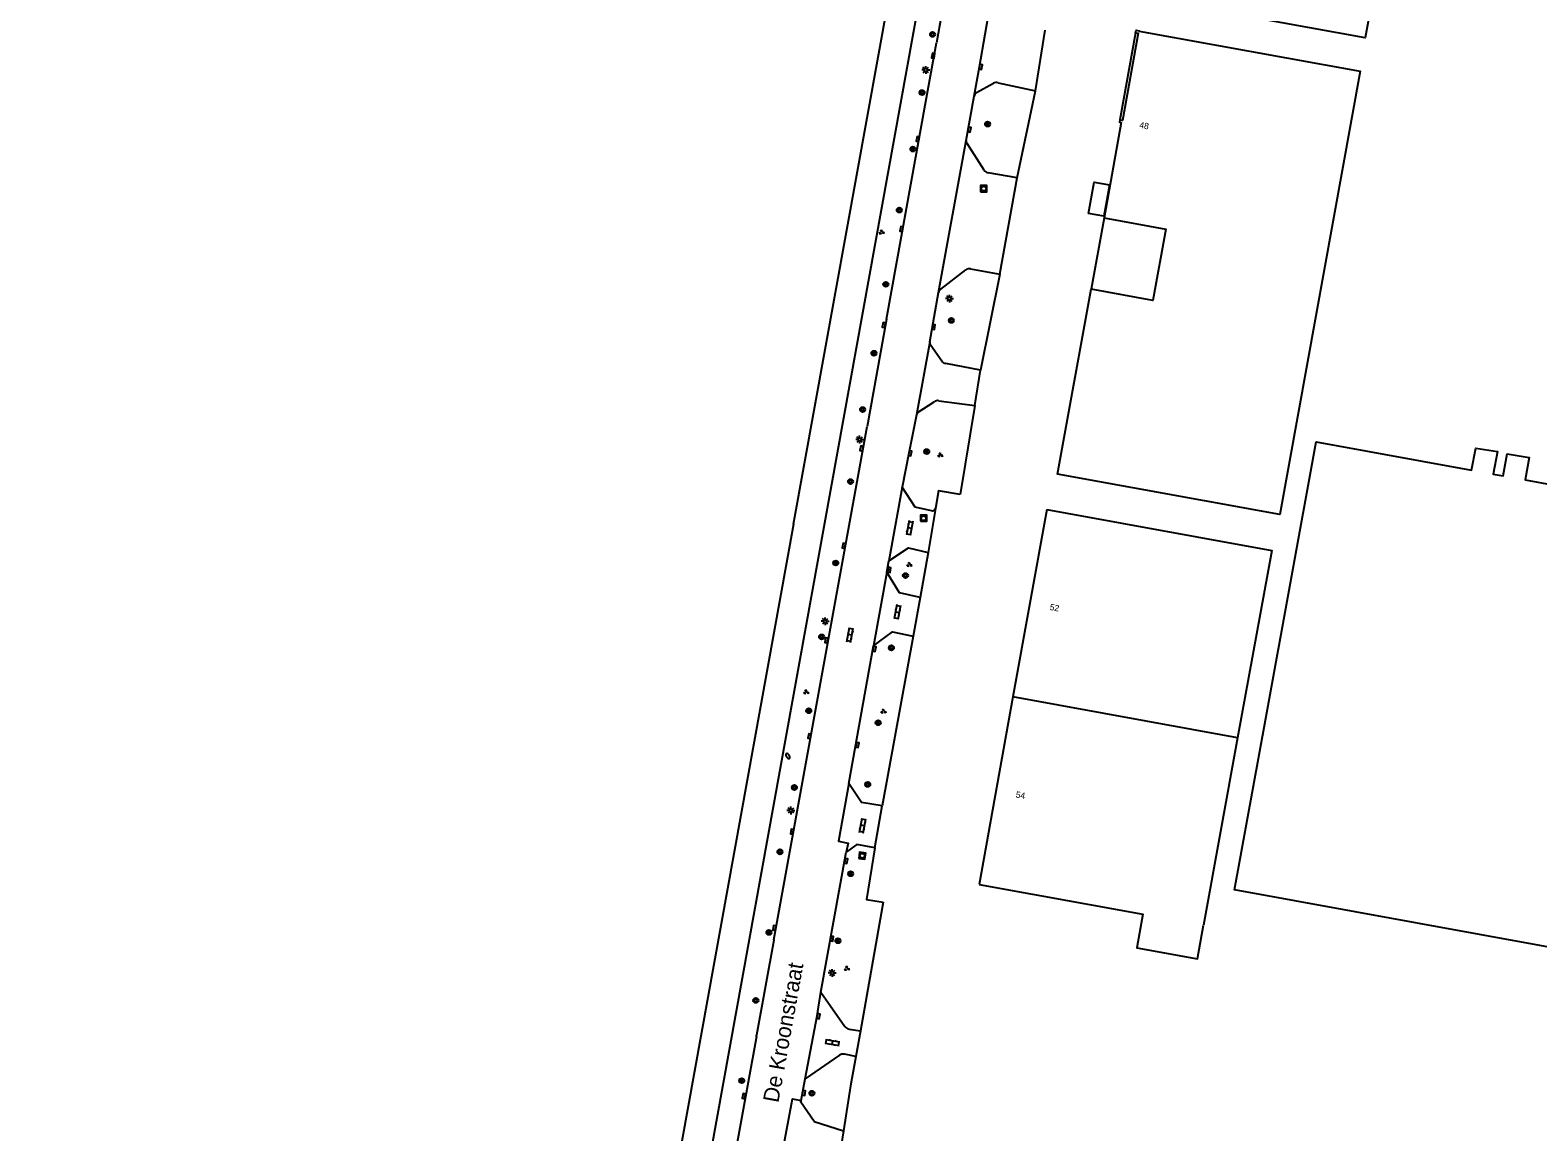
# Model space of a CAD drawing. Extents: x 130998 to 133001, y 398999 to 403002.
# Drawn here: x 132332.6 to 132572.5, y 399678.9 to 399854.1 of the extents above; entities that cross this region are included whole.
import ezdxf

# ---------------------------------------------------------------- set-up
doc = ezdxf.new("R2010")
doc.units = 0
for name, color, linetype in [('gg-afsc-hekwerk', 7, 'Continuous'), ('gg-anno-huisnummerreeks BGT', 7, 'Continuous'), ('gg-anno-openbare ruimte label', 7, 'Continuous'), ('gg-bbg-hoofdgebouw', 7, 'Continuous'), ('gg-bbg-luifel en loopbrug', 7, 'Continuous'), ('gg-bbg-onder overbouw', 7, 'Continuous'), ('gg-bbg-pand overbouw', 7, 'Continuous'), ('gg-bbg-tussenscheiding', 7, 'Continuous'), ('gg-knt-verharding', 7, 'Continuous'), ('gg-knt-verharding nz', 7, 'Continuous'), ('gt-grn-weggrens', 7, 'Continuous'), ('gt-symb-boom', 7, 'Continuous'), ('gt-symb-brandkraan', 7, 'Continuous'), ('gt-symb-groenvak', 7, 'Continuous'), ('gt-symb-klinker verharding', 7, 'Continuous'), ('gt-symb-kolk', 7, 'Continuous'), ('gt-symb-lichtmast', 7, 'Continuous'), ('gt-symb-rioolschacht', 7, 'Continuous')]:
    doc.layers.add(name, color=color, linetype=linetype)

# ---------------------------------------------------------------- blocks, each defined once
blk = doc.blocks.new('gt0-BOOM')
at = {"layer": 'gt-symb-boom'}
for radius in [0.4, 0.2]:
    blk.add_circle((0, 0), radius, dxfattribs=at)
blk = doc.blocks.new('gt0-KOLK')
at = {"layer": 'gt-symb-kolk'}
blk.add_lwpolyline([(0, 0), (0.37, 0), (0.37, 0.4), (-0.38, 0.4), (-0.38, 0), (0, 0)], dxfattribs=at)
blk = doc.blocks.new('gt0-LMAST')
at = {"layer": 'gt-symb-lichtmast'}
for p, q in [((-0.18, 0.17), (-0.45, 0.44)), ((-0.01, 0.25), (-0.01, 0.62)), ((0.17, 0.17), (0.44, 0.44)), ((-0.26, 0), (-0.63, 0)), ((-0.18, -0.18), (-0.45, -0.45)), ((-0.01, -0.25), (-0.01, -0.63)), ((0.44, -0.45), (0.17, -0.18)), ((0.24, 0), (0.62, 0))]:
    blk.add_line(p, q, dxfattribs=at)
blk.add_circle((-0.01, 0), 0.25, dxfattribs=at)
blk = doc.blocks.new('gt0-GRVAK')
at = {"layer": 'gt-symb-groenvak'}
for p, q in [((-0.11, 0.19), (-0.23, 0.24)), ((-0.18, 0.15), (0.09, 0.15)), ((-0.09, 0.21), (-0.16, 0.32)), ((-0.05, 0.21), (-0.05, 0.39)), ((0, 0.21), (0.06, 0.32)), ((0.01, 0.19), (0.13, 0.24)), ((0.26, -0.05), (0.2, 0.06)), ((0.3, -0.05), (0.3, 0.13)), ((0.35, -0.05), (0.41, 0.06)), ((-0.24, -0.23), (-0.36, -0.18)), ((-0.32, -0.26), (-0.05, -0.26)), ((-0.23, -0.21), (-0.29, -0.09)), ((-0.18, -0.2), (-0.18, -0.02)), ((-0.14, -0.21), (-0.07, -0.09)), ((-0.12, -0.23), (0, -0.18)), ((0.24, -0.07), (0.12, -0.02)), ((0.17, -0.11), (0.44, -0.11)), ((0.37, -0.07), (0.49, -0.02))]:
    blk.add_line(p, q, dxfattribs=at)
blk = doc.blocks.new('gt0-RS')
at = {"layer": 'gt-symb-rioolschacht'}
blk.add_lwpolyline([(-0.5, -0.5), (0.5, -0.5), (0.5, 0.5), (-0.5, 0.5)], close=True, dxfattribs=at)
blk.add_circle((0, 0), 0.375, dxfattribs=at)
blk = doc.blocks.new('gt0-KL1')
at = {"layer": 'gt-symb-klinker verharding'}
for p, q in [((-1.15, 0.3), (1.15, 0.3)), ((-1, -0.3), (-1, 0.3)), ((-0.5, 0.3), (-0.5, 0.45)), ((0, -0.3), (0, 0.3)), ((0.5, 0.3), (0.5, 0.45)), ((1, -0.3), (1, 0.3)), ((-1.15, -0.3), (1.15, -0.3)), ((-0.5, -0.45), (-0.5, -0.3)), ((0.5, -0.45), (0.5, -0.3))]:
    blk.add_line(p, q, dxfattribs=at)
blk = doc.blocks.new('gt0-BR')
at = {"layer": 'gt-symb-brandkraan'}
for centre, radius, start, end in [((-0.24, 0), 0.206, 107.5669, 252.4331), ((0.6, -2.66), 3, 106.892, 107.5669), ((0, -0.69), 0.938, 73.108, 106.892), ((-0.6, -2.66), 3, 72.4331, 73.108), ((0.24, 0), 0.206, 287.567, 72.4331), ((0.6, 2.66), 3, 252.4331, 253.108), ((0, 0.69), 0.938, 253.108, 286.8921), ((-0.6, 2.66), 3, 286.8921, 287.567)]:
    blk.add_arc(centre, radius, start, end, dxfattribs=at)

msp = doc.modelspace()

# ---------------------------------------------------------------- linework, layer by layer
at = {"layer": 'gg-afsc-hekwerk'}
for p, q in [((132468.33, 399715.4), (132464.68, 399694.97)), ((132464.68, 399694.97), (132463.94, 399690.86)), ((132463.94, 399690.86), (132463.11, 399686.21)), ((132463.11, 399686.21), (132461.97, 399679.03)), ((132461.97, 399679.03), (132459.28, 399662.07))]:
    msp.add_line(p, q, dxfattribs=at)
for points in [[(132185.48, 399625.08), (132185.44, 399624.83), (132185.09, 399623.63), (132184.56, 399621.17), (132184.17, 399618.67), (132422.74, 399575.36), (132476.16, 399870.45)], [(132466.97, 399724.08), (132465.64, 399715.84), (132468.33, 399715.4)]]:
    msp.add_lwpolyline(points, dxfattribs=at)
at = {"layer": 'gg-bbg-hoofdgebouw'}
for p, q in [((132494.37, 399777.89), (132488.96, 399748.07)), ((132488.96, 399748.07), (132483.56, 399718.25)), ((132524.71, 399741.55), (132519.27, 399711.74))]:
    msp.add_line(p, q, dxfattribs=at)
for points in [[(132595.97, 399723.25), (132595.93, 399723.01), (132585.69, 399724.88), (132582.38, 399706.79), (132524.2, 399717.38), (132529.12, 399744.36), (132537.21, 399788.63), (132561.95, 399784.13), (132562.62, 399787.64), (132566.04, 399787.1), (132565.39, 399783.51), (132566.98, 399783.22), (132567.62, 399786.72), (132571.11, 399786.14), (132570.47, 399782.58), (132584.32, 399780.07), (132582.71, 399771.17), (132604.27, 399767.28), (132632.68, 399922.4)], [(132454.05, 399775.54), (132469.16, 399858.93), (132303.58, 399888.86), (132288.47, 399805.5)], [(132550.45, 399882.69), (132545.02, 399852.89), (132509.19, 399859.42)], [(132508.47, 399853.71), (132508.54, 399854.11), (132509.04, 399854.02), (132509.03, 399853.99), (132544.22, 399847.61), (132531.43, 399777.08), (132496.05, 399783.5), (132501.39, 399812.91)], [(132508.47, 399853.71), (132508.87, 399853.64), (132506.37, 399839.78), (132505.97, 399839.85)], [(132505.97, 399839.85), (132505.9, 399839.47), (132506.19, 399839.42), (132503.45, 399824.27)], [(132454.05, 399775.54), (132418.41, 399578.69), (132399.92, 399582.07), (132402.13, 399594.22), (132402.06, 399594.24), (132402.06, 399594.26), (132250.49, 399621.7), (132250.45, 399621.52), (132249.94, 399621.63), (132249.86, 399621.77), (132237.31, 399623.98), (132240.58, 399641.99), (132258.31, 399638.73), (132288.47, 399805.5)], [(132494.37, 399777.89), (132530.15, 399771.36), (132524.71, 399741.55)], [(132483.56, 399718.25), (132509.64, 399713.49), (132508.66, 399708.14), (132518.3, 399706.39), (132519.27, 399711.74)]]:
    msp.add_lwpolyline(points, dxfattribs=at)
at = {"layer": 'gg-bbg-luifel en loopbrug'}
msp.add_line((132508.47, 399853.71), (132505.97, 399839.85), dxfattribs=at)
msp.add_lwpolyline([(132500.98, 399824.97), (132501.89, 399829.95), (132504.34, 399829.52), (132503.44, 399824.53), (132500.98, 399824.97)], dxfattribs=at)
at = {"layer": 'gg-bbg-onder overbouw'}
msp.add_lwpolyline([(132503.45, 399824.27), (132513.3, 399822.46), (132511.21, 399811.11), (132501.39, 399812.91)], dxfattribs=at)
at = {"layer": 'gg-bbg-pand overbouw'}
msp.add_line((132503.45, 399824.27), (132501.39, 399812.91), dxfattribs=at)
at = {"layer": 'gg-bbg-tussenscheiding'}
msp.add_line((132524.71, 399741.55), (132488.96, 399748.07), dxfattribs=at)
at = {"layer": 'gg-knt-verharding'}
for p, q in [((132478.49, 399861.62), (132476.79, 399852.12)), ((132492.52, 399844.46), (132494.09, 399854.15)), ((132481.52, 399836.58), (132482.77, 399843.61)), ((132483.18, 399844.19), (132485.85, 399845.68)), ((132486.59, 399845.75), (132492.52, 399844.46)), ((132489.61, 399830.64), (132492.52, 399844.46)), ((132484.36, 399831.87), (132481.66, 399836.1)), ((132489.61, 399830.64), (132485, 399831.44)), ((132486.88, 399815.3), (132489.61, 399830.64)), ((132477.49, 399812.92), (132481.48, 399816.01)), ((132482.22, 399816.15), (132486.88, 399815.3)), ((132486.88, 399815.3), (132483.77, 399800.07)), ((132475.71, 399804.55), (132477.13, 399812.42)), ((132468.84, 399808.16), (132465.74, 399791.07)), ((132477.64, 399801.5), (132475.88, 399803.96)), ((132483.77, 399800.07), (132478.3, 399801.1)), ((132482.91, 399794.42), (132483.77, 399800.07)), ((132473.89, 399793.38), (132476.43, 399795)), ((132477.17, 399795.19), (132482.91, 399794.42)), ((132482.91, 399794.42), (132480.56, 399780.28)), ((132450.92, 399709.43), (132465.74, 399791.07)), ((132468.9, 399767.9), (132469.23, 399769.72)), ((132475.46, 399771.05), (132474.19, 399763.9)), ((132473.08, 399757.74), (132468.15, 399730.74)), ((132462.84, 399734.3), (132466.79, 399756.19)), ((132450.91, 399709.36), (132448.17, 399694.27)), ((132450.92, 399709.43), (132450.91, 399709.36)), ((132458.39, 399701.12), (132462.22, 399695.63)), ((132462.88, 399695.22), (132464.68, 399694.97)), ((132448.13, 399694.07), (132426.47, 399574.67)), ((132448.13, 399694.07), (132448.17, 399694.27)), ((132461.37, 399691.09), (132455.88, 399687.31)), ((132463.94, 399690.86), (132462.15, 399691.26)), ((132455.25, 399683.9), (132455.88, 399687.31)), ((132455.2, 399683.62), (132455.25, 399683.9)), ((132457.32, 399680.55), (132455.2, 399683.62)), ((132457.32, 399680.55), (132461.97, 399679.03))]:
    msp.add_line(p, q, dxfattribs=at)
for points in [[(132468.84, 399808.16), (132475.12, 399842.79), (132476.79, 399852.12)], [(132473.61, 399792.93), (132472.38, 399786.84), (132471.34, 399781.41)], [(132476.61, 399778.05), (132476.54, 399777.86), (132476.4, 399777.71), (132476.21, 399777.64), (132476.01, 399777.66), (132473.4, 399778.27), (132471.34, 399781.41)], [(132480.56, 399780.28), (132477.11, 399780.87), (132476.61, 399778.05)], [(132469.23, 399769.72), (132472.35, 399771.77), (132475.46, 399771.05)], [(132474.19, 399763.9), (132470.9, 399764.65), (132468.9, 399767.9)], [(132466.79, 399756.19), (132469.79, 399758.41), (132473.08, 399757.74)], [(132468.15, 399730.74), (132464.83, 399731.26), (132462.84, 399734.3)], [(132466.97, 399724.08), (132464.09, 399724.59), (132462.44, 399723.35)]]:
    msp.add_lwpolyline(points, dxfattribs=at)
for centre, radius, start, end in [((132483.68, 399843.4), 0.943, 122.4923, 166.6765), ((132486.32, 399844.72), 1.07, 75.195, 116.1501), ((132482.14, 399836.5), 0.628, 172.9259, 219.4096), ((132485.2, 399832.43), 1.01, 213.692, 258.6811), ((132482, 399815.25), 0.921, 76.3861, 124.9276), ((132478, 399812.16), 0.908, 124.2813, 163.4841), ((132476.6, 399804.47), 0.89, 175.2684, 215.5697), ((132478.42, 399802.04), 0.947, 214.5141, 262.8231), ((132474.37, 399792.76), 0.779, 127.8137, 167.9025), ((132476.99, 399794.36), 0.851, 77.5998, 130.8008), ((132463.12, 399696.34), 1.15, 218.2909, 257.8858), ((132461.98, 399690.19), 1.08, 80.9248, 124.0229)]:
    msp.add_arc(centre, radius, start, end, dxfattribs=at)
at = {"layer": 'gg-knt-verharding nz'}
for p, q in [((132477.13, 399812.42), (132481.52, 399836.58)), ((132475.71, 399804.55), (132473.61, 399792.93)), ((132471.34, 399781.41), (132469.23, 399769.72)), ((132468.9, 399767.9), (132466.79, 399756.19)), ((132458.39, 399701.12), (132462.44, 399723.35))]:
    msp.add_line(p, q, dxfattribs=at)
for points in [[(132482.77, 399843.61), (132483.64, 399848.32), (132485.46, 399858.7)], [(132462.84, 399734.3), (132461.19, 399725.15), (132462.71, 399724.83), (132462.44, 399723.35)], [(132455.88, 399687.31), (132457.79, 399697.32), (132458.39, 399701.12)], [(132442.46, 399621.1), (132445.45, 399637.77), (132448.14, 399652.64), (132450.76, 399667.45), (132453.85, 399684.15), (132455.25, 399683.9)]]:
    msp.add_lwpolyline(points, dxfattribs=at)
at = {"layer": 'gt-grn-weggrens'}
for p, q in [((132476.61, 399778.05), (132475.46, 399771.05)), ((132474.19, 399763.9), (132473.08, 399757.74)), ((132466.97, 399724.08), (132468.15, 399730.74))]:
    msp.add_line(p, q, dxfattribs=at)

# ---------------------------------------------------------------- block references
at = {"layer": 'gt-symb-boom'}
for p in [(132476.16, 399853.45), (132474.5, 399844.2), (132484.92, 399839.19), (132473.03, 399835.22), (132479.15, 399807.95), (132466.83, 399802.73), (132465.03, 399793.78), (132475.23, 399787.09), (132463.11, 399782.33), (132460.76, 399769.37), (132471.86, 399767.38), (132458.51, 399757.62), (132469.61, 399755.88), (132456.47, 399745.88), (132467.51, 399743.97), (132454.18, 399733.66), (132465.85, 399734.15), (132451.88, 399723.43), (132463.13, 399719.95), (132450.13, 399710.62), (132461.11, 399709.29), (132448.04, 399699.79), (132445.79, 399687.03), (132456.96, 399685.03)]:
    msp.add_blockref('gt0-BOOM', p, dxfattribs=at)
for p, rotation in [((132470.87, 399825.5), -142.84362584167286), ((132468.73, 399813.7), -142.84362584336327)]:
    msp.add_blockref('gt0-BOOM', p, dxfattribs=dict(at, rotation=rotation))
at = {"layer": 'gt-symb-brandkraan', "rotation": 125.02487328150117}
msp.add_blockref('gt0-BR', (132453.14, 399738.66), dxfattribs=at)
at = {"layer": 'gt-symb-groenvak'}
for p, rotation in [((132468.05, 399822.01), -10.017934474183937), ((132477.39, 399786.56), -10.017934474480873), ((132472.46, 399769.12), -10.017934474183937), ((132456.04, 399748.85), -10.017934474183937), ((132468.34, 399745.8), -10.017934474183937), ((132462.52, 399704.88), -10.017934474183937)]:
    msp.add_blockref('gt0-GRVAK', p, dxfattribs=dict(at, rotation=rotation))
at = {"layer": 'gt-symb-klinker verharding'}
for p, rotation in [((132472.51, 399774.95), -100.25359802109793), ((132470.57, 399761.56), -100.25359802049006), ((132463.04, 399757.93), 79.80279442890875), ((132465.04, 399727.6), 79.80279442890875), ((132460.24, 399693.09), -9.848622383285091)]:
    msp.add_blockref('gt0-KL1', p, dxfattribs=dict(at, rotation=rotation))
at = {"layer": 'gt-symb-kolk'}
for p, rotation in [((132476.46, 399850.05), 80.09492079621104), ((132483.64, 399848.32), -100.52497781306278), ((132481.83, 399838.35), -99.79666762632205), ((132474.02, 399836.77), 79.45426563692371), ((132471.43, 399822.47), 79.5773454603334), ((132468.62, 399807.19), 79.80279442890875), ((132476.14, 399806.93), -100.0009675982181), ((132465.07, 399787.56), 79.63367739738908), ((132472.38, 399786.84), -100.30997039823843), ((132462.24, 399772.07), 79.63367739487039), ((132469.08, 399768.31), -100.36632260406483), ((132459.48, 399757.04), 80.15137761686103), ((132466.71, 399755.75), -99.61302586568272), ((132456.79, 399741.78), 78.46537934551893), ((132464.01, 399740.46), -100.42265453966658), ((132454, 399726.61), 79.63367739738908), ((132462.2, 399721.99), -100.25359802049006), ((132451.2, 399711.3), 79.63367739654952), ((132459.96, 399709.66), -100.14079314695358), ((132457.79, 399697.32), -100.82091316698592), ((132455.48, 399685.07), -98.16250946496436), ((132446.33, 399684.53), 79.69002960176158)]:
    msp.add_blockref('gt0-KOLK', p, dxfattribs=dict(at, rotation=rotation))
at = {"layer": 'gt-symb-lichtmast'}
for p in [(132475.09, 399847.8), (132478.86, 399811.43), (132464.56, 399789.01), (132459.08, 399760.1), (132453.63, 399730.01), (132460.19, 399704.16)]:
    msp.add_blockref('gt0-LMAST', p, dxfattribs=at)
at = {"layer": 'gt-symb-rioolschacht'}
for p in [(132484.3, 399828.93), (132474.74, 399776.5)]:
    msp.add_blockref('gt0-RS', p, dxfattribs=at)
at = {"layer": 'gt-symb-rioolschacht', "rotation": -7.8141808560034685}
msp.add_blockref('gt0-RS', (132464.98, 399722.8), dxfattribs=at)

# ---------------------------------------------------------------- texts
at = {"layer": 'gg-anno-huisnummerreeks BGT'}
for s, p in [('48', (132509.02, 399838.59)), ('52', (132494.75, 399761.91)), ('54', (132489.34, 399732.09))]:
    msp.add_text(s, height=1, rotation=349.7, dxfattribs=at).set_placement(p)
at = {"layer": 'gg-anno-openbare ruimte label'}
msp.add_text('De Kroonstraat', height=2.5, rotation=79.7, dxfattribs=at).set_placement((132451.62, 399683.42))

doc.saveas('drawing.dxf')
